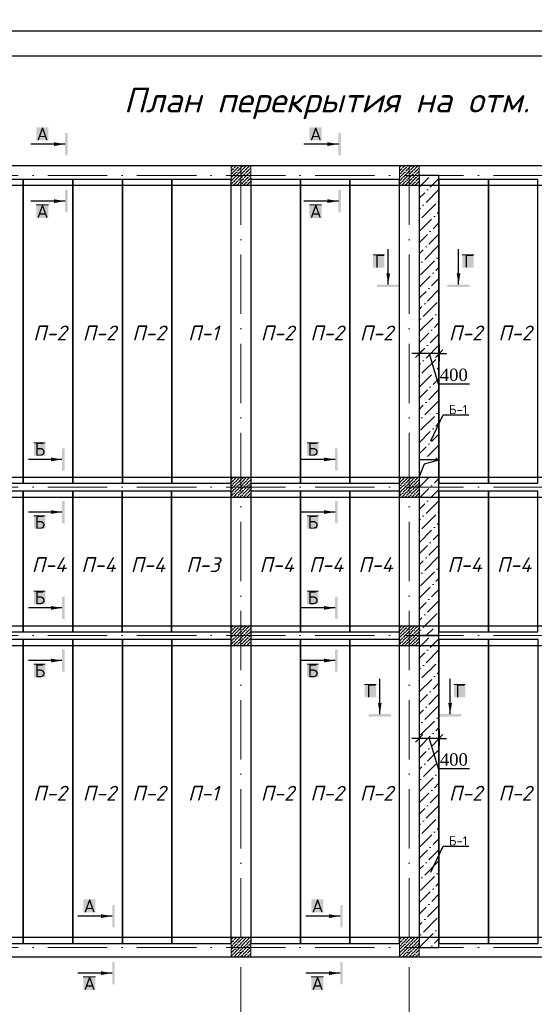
# Model space of a CAD drawing. Header units: millimetres. Extents: x 363306 to 7757304, y 1022887 to 1207196.
# Tile 621 of 656: x 2137435 to 2147833, y 1069010 to 1088906. Entities that reach past the tile are written whole.
import ezdxf

# ---------------------------------------------------------------- set-up
doc = ezdxf.new("R2010")
doc.units = ezdxf.units.MM
doc.linetypes.add('ACAD_ISO10W100', pattern=[18, 12, -3, 0, -3])
doc.layers.add('.', color=7, linetype='Continuous', lineweight=15)
doc.layers.add('размеры', color=12, linetype='Continuous', lineweight=15)
for name, color, linetype in [('0 @ 100', 7, 'Continuous'), ('PDF3_0', 7, 'Continuous'), ('PDF3_Text', 7, 'Continuous')]:
    doc.layers.add(name, color=color, linetype=linetype)
doc.styles.add('Arial Gyr', font='arial.ttf')
doc.styles.add('iso', font='isocpeur.TTF')
doc.styles.add('PDF ISOCPEUR', font='isocpeur.TTF')
doc.styles.add('PDF ISOCPEUR Italic', font='isocpeui.ttf')
doc.styles.add('Times New Roman', font='times.ttf')
doc.styles.add('WMF-Times New Roman0', font='times.ttf')
doc.styles.add('ГОСТ 2.304', font='isocpeui.ttf')
doc.dimstyles.new('Copy of 9580548', dxfattribs={"dimtxt": 150, "dimasz": 150, "dimexe": 150, "dimexo": 20, "dimgap": 80, "dimtad": 1, "dimtxsty": 'Arial Gyr', "dimblk": 'OBLIQUE', "dimcen": 5, "dimdle": 150, "dimadec": 0, "dimazin": 0, "dimtfac": 1, "dimtmove": 0, "dimatfit": 1, "dimldrblk": 'OBLIQUE', "dimfxl": 0, "dimarcsym": 0})

# ---------------------------------------------------------------- blocks, each defined once
blk = doc.blocks.new('_Oblique')
at = {"color": 0, "linetype": 'ByBlock', "lineweight": -2}
blk.add_line((-0.5, -0.5), (0.5, 0.5), dxfattribs=at)
blk = doc.blocks.new('*D2204')
at = {"color": 0, "linetype": 'ByBlock', "lineweight": -2, "transparency": 16777216}
for p, q in [((2145505, 1082158), (2145355, 1082158)), ((2145505, 1082337), (2145505, 1082008)), ((2145909, 1082158), (2145505, 1082158)), ((2145909, 1082158), (2145505, 1082158)), ((2145707, 1082158), (2145889, 1081551)), ((2145909, 1082337), (2145909, 1082008)), ((2145909, 1082158), (2146059, 1082158)), ((2145889, 1081551), (2146523, 1081551))]:
    blk.add_line(p, q, dxfattribs=at)
at = {"layer": 'Defpoints', "color": 0, "linetype": 'ByBlock', "lineweight": 30, "transparency": 16777216}
for p in [(2145505, 1082357), (2145909, 1082357), (2145505, 1082158)]:
    blk.add_point(p, dxfattribs=at)
at = {"color": 0, "linetype": 'ByBlock', "lineweight": -2, "transparency": 16777216, "xscale": 150, "yscale": 150, "zscale": 150}
blk.add_blockref('_Oblique', (2145505, 1082158), dxfattribs=at)
at = {"color": 0, "linetype": 'ByBlock', "lineweight": -2, "transparency": 16777216, "xscale": 150, "yscale": 150, "zscale": 150, "rotation": 180}
blk.add_blockref('_Oblique', (2145909, 1082158), dxfattribs=at)
at = {"color": 0, "linetype": 'ByBlock', "lineweight": 0, "transparency": 16777216, "insert": (2146206, 1081728), "char_height": 250, "attachment_point": 5, "style": 'WMF-Times New Roman0'}
blk.add_mtext('400', dxfattribs=at)
blk = doc.blocks.new('*D2219')
at = {"color": 0, "linetype": 'ByBlock', "lineweight": -2, "transparency": 16777216}
for p, q in [((2145506, 1074563), (2145506, 1074234)), ((2145909, 1074563), (2145909, 1074234)), ((2145506, 1074384), (2145356, 1074384)), ((2145909, 1074384), (2145506, 1074384)), ((2145909, 1074384), (2145506, 1074384)), ((2145708, 1074384), (2145889, 1073778)), ((2145909, 1074384), (2146059, 1074384)), ((2145889, 1073778), (2146524, 1073778))]:
    blk.add_line(p, q, dxfattribs=at)
at = {"layer": 'Defpoints', "color": 0, "linetype": 'ByBlock', "lineweight": 30, "transparency": 16777216}
for p in [(2145506, 1074583), (2145909, 1074583), (2145506, 1074384)]:
    blk.add_point(p, dxfattribs=at)
at = {"color": 0, "linetype": 'ByBlock', "lineweight": -2, "transparency": 16777216, "xscale": 150, "yscale": 150, "zscale": 150}
blk.add_blockref('_Oblique', (2145506, 1074384), dxfattribs=at)
at = {"color": 0, "linetype": 'ByBlock', "lineweight": -2, "transparency": 16777216, "xscale": 150, "yscale": 150, "zscale": 150, "rotation": 180}
blk.add_blockref('_Oblique', (2145909, 1074384), dxfattribs=at)
at = {"color": 0, "linetype": 'ByBlock', "lineweight": 0, "transparency": 16777216, "insert": (2146207, 1073955), "char_height": 250, "attachment_point": 5, "style": 'WMF-Times New Roman0'}
blk.add_mtext('400', dxfattribs=at)

msp = doc.modelspace()

# ---------------------------------------------------------------- hatches: boundary and pattern name
at = {"layer": '.', "ltscale": 100, "true_color": 0x636466}
h = msp.add_hatch(dxfattribs=at)
h.set_pattern_fill('ANSI36', color=251, scale=50)
h.set_pattern_definition([(45, (2145505.82, 1079459.65), (84.19, 308.6963), [396.875, -79.375, 0, -79.375])])
h.paths.add_polyline_path([(2145905.818, 1085759.654), (2145505.818, 1085759.654), (2145505.818, 1085559.654), (2145905.818, 1085559.654)])
h.paths.add_polyline_path([(2145905.818, 1085559.654), (2145505.818, 1085559.654), (2145505.818, 1080009.654), (2145905.818, 1080009.654)])
h.paths.add_polyline_path([(2145905.818, 1079659.654), (2145505.818, 1079659.654), (2145505.818, 1076459.654), (2145905.818, 1076459.654)])
h = msp.add_hatch(dxfattribs=at)
h.set_pattern_fill('ANSI36', color=251, scale=50)
h.set_pattern_definition([(45, (2145506.7, 1070159.65), (84.19, 308.6963), [396.875, -79.375, 0, -79.375])])
h.paths.add_polyline_path([(2145906.698, 1076459.654), (2145506.698, 1076459.654), (2145506.698, 1076259.654), (2145906.698, 1076259.654)])
h.paths.add_polyline_path([(2145906.698, 1076259.654), (2145506.698, 1076259.654), (2145506.698, 1070359.654), (2145906.698, 1070359.654)])
h.paths.add_polyline_path([(2145906.698, 1070359.654), (2145506.698, 1070359.654), (2145506.698, 1070159.654), (2145906.698, 1070159.654)])
at = {"ltscale": 100}
h = msp.add_hatch(dxfattribs=at)
h.set_pattern_fill('ANSI36', color=256, scale=15, style=0)
h.set_pattern_definition([(45, (-14902056.733, 10268789.654), (25.25697034, 92.60889125), [119.0625, -23.8125, 0, -23.8125])])
h.paths.add_polyline_path([(2142105.818, 1085959.654), (2141705.818, 1085959.654), (2141705.818, 1085559.654), (2142105.818, 1085559.654)])
h = msp.add_hatch(dxfattribs=at)
h.set_pattern_fill('ANSI36', color=256, scale=15, style=0)
h.set_pattern_definition([(45, (-14898656.733, 10268789.654), (25.25697034, 92.60889125), [119.0625, -23.8125, 0, -23.8125])])
h.paths.add_polyline_path([(2145505.818, 1085959.654), (2145105.818, 1085959.654), (2145105.818, 1085559.654), (2145505.818, 1085559.654)])
h = msp.add_hatch(dxfattribs=at)
h.set_pattern_fill('ANSI36', color=256, scale=15, style=0)
h.set_pattern_definition([(45, (-14902056.733, 10262489.654), (25.25697034, 92.60889125), [119.0625, -23.8125, 0, -23.8125])])
h.paths.add_polyline_path([(2142105.818, 1079659.654), (2141705.818, 1079659.654), (2141705.818, 1079259.654), (2142105.818, 1079259.654)])
h = msp.add_hatch(dxfattribs=at)
h.set_pattern_fill('ANSI36', color=256, scale=15, style=0)
h.set_pattern_definition([(45, (-14898656.733, 10262489.654), (25.25697034, 92.60889125), [119.0625, -23.8125, 0, -23.8125])])
h.paths.add_polyline_path([(2145505.818, 1079659.654), (2145105.818, 1079659.654), (2145105.818, 1079259.654), (2145505.818, 1079259.654)])
h = msp.add_hatch(dxfattribs=at)
h.set_pattern_fill('ANSI36', color=256, scale=15, style=0)
h.set_pattern_definition([(45, (-14902056.733, 10259489.654), (25.25697034, 92.60889125), [119.0625, -23.8125, 0, -23.8125])])
h.paths.add_polyline_path([(2142105.818, 1076659.654), (2141705.818, 1076659.654), (2141705.818, 1076259.654), (2142105.818, 1076259.654)])
h = msp.add_hatch(dxfattribs=at)
h.set_pattern_fill('ANSI36', color=256, scale=15, style=0)
h.set_pattern_definition([(45, (-14898656.733, 10259489.654), (25.25697034, 92.60889125), [119.0625, -23.8125, 0, -23.8125])])
h.paths.add_polyline_path([(2145505.818, 1076659.654), (2145105.818, 1076659.654), (2145105.818, 1076259.654), (2145505.818, 1076259.654)])
h = msp.add_hatch(dxfattribs=at)
h.set_pattern_fill('ANSI36', color=256, scale=15, style=0)
h.set_pattern_definition([(45, (-14902056.733, 10253189.654), (25.25697034, 92.60889125), [119.0625, -23.8125, 0, -23.8125])])
h.paths.add_polyline_path([(2142105.818, 1070359.654), (2141705.818, 1070359.654), (2141705.818, 1069959.654), (2142105.818, 1069959.654)])
h = msp.add_hatch(dxfattribs=at)
h.set_pattern_fill('ANSI36', color=256, scale=15, style=0)
h.set_pattern_definition([(45, (-14898656.733, 10253189.654), (25.25697034, 92.60889125), [119.0625, -23.8125, 0, -23.8125])])
h.paths.add_polyline_path([(2145505.818, 1070359.654), (2145105.818, 1070359.654), (2145105.818, 1069959.654), (2145505.818, 1069959.654)])

# ---------------------------------------------------------------- linework, layer by layer
at = {"color": 1, "linetype": 'ACAD_ISO10W100', "lineweight": 9, "ltscale": 100}
for p, q in [((2141905.818, 1085959.654, 0), (2141905.818, 1067284.109, 0)), ((2145305.818, 1085959.654, 0), (2145305.818, 1067284.109, 0)), ((2159005.818, 1085759.654, 0), (2130240.783, 1085759.654, 0)), ((2159005.818, 1079459.654, 0), (2130240.783, 1079459.654, 0)), ((2159005.818, 1076459.654, 0), (2130240.783, 1076459.654, 0)), ((2159005.818, 1070159.654, 0), (2130240.783, 1070159.654, 0))]:
    msp.add_line(p, q, dxfattribs=at)
at = {"color": 0, "ltscale": 100}
for p, q in [((2141705.818, 1070359.654, 0), (2141705.818, 1085559.654, 0)), ((2142105.818, 1085559.654, 0), (2142105.818, 1070359.654, 0)), ((2145105.818, 1070359.654, 0), (2145105.818, 1085559.654, 0)), ((2145505.818, 1085559.654, 0), (2145505.818, 1070359.654, 0)), ((2145613.108, 1079931.916, 0), (2145905.818, 1080009.654, 0)), ((2145505.818, 1079659.654, 0), (2145613.108, 1079931.916, 0)), ((2132705.818, 1079659.654, 0), (2158605.818, 1079659.654, 0)), ((2132705.818, 1079259.654, 0), (2158605.818, 1079259.654, 0)), ((2132705.818, 1076659.654, 0), (2158605.818, 1076659.654, 0)), ((2132705.818, 1076259.654, 0), (2158605.818, 1076259.654, 0))]:
    msp.add_line(p, q, dxfattribs=at)
at = {"color": 5}
msp.add_lwpolyline([(2126691.132, 1088678.072), (2168691.132, 1088678.072), (2168691.132, 1058978.072), (2126691.132, 1058978.072)], close=True, dxfattribs=at)
at = {"color": 5, "lineweight": 30}
msp.add_lwpolyline([(2128691.132, 1088178.072), (2168191.132, 1088178.072), (2168191.132, 1059478.072), (2128691.132, 1059478.072)], close=True, dxfattribs=at)
at = {"color": 0, "ltscale": 100, "elevation": 0}
for points in [[(2132305.818, 1085959.654), (2159005.818, 1085959.654), (2159005.818, 1069959.654), (2132305.818, 1069959.654)], [(2158605.818, 1070359.654), (2132705.818, 1070359.654), (2132705.818, 1085559.654), (2158605.818, 1085559.654)]]:
    msp.add_lwpolyline(points, close=True, dxfattribs=at)
at = {"color": 3, "lineweight": 30, "ltscale": 100, "elevation": 0}
for points in [[(2145505.818, 1076459.654), (2145905.818, 1076459.654), (2145905.818, 1085759.654), (2145505.818, 1085759.654)], [(2145905.818, 1080009.654), (2145505.818, 1080009.654), (2145505.818, 1079659.654), (2145905.818, 1079659.654)], [(2145506.698, 1070159.654), (2145906.698, 1070159.654), (2145906.698, 1076459.654), (2145506.698, 1076459.654)]]:
    msp.add_lwpolyline(points, close=True, dxfattribs=at)
at = {"color": 252, "ltscale": 100, "elevation": 0}
for points in [[(2142105.818, 1069959.654), (2142105.818, 1069959.654)], [(2145355.818, 1069852.654), (2145355.818, 1069852.654)], [(2145505.818, 1069959.654), (2145505.818, 1069959.654)]]:
    msp.add_lwpolyline(points, dxfattribs=at)
at = {"color": 32, "ltscale": 100, "elevation": 0}
msp.add_lwpolyline([(2145355.818, 1069859.654), (2145355.818, 1069859.654)], dxfattribs=at)
at = {"layer": 'PDF3_0', "lineweight": 25, "elevation": 0}
for points in [[(2138352.387, 1086392.231), (2137656.57, 1086392.231)], [(2143873.726, 1086392.231), (2143177.909, 1086392.231)], [(2138352.387, 1085239.206), (2137656.57, 1085239.206)], [(2143873.726, 1085239.206), (2143177.909, 1085239.206)], [(2144881.062, 1083554.819), (2144881.062, 1084267.57)], [(2146301.37, 1083554.819), (2146301.37, 1084267.57)], [(2145739.044, 1080399.039), (2145993.856, 1080918.447), (2146507.067, 1080918.447)], [(2138289.002, 1080019.878), (2137610.118, 1080019.878)], [(2143806.695, 1080019.878), (2143127.812, 1080019.878)], [(2138289.002, 1078956.14), (2137610.118, 1078956.14)], [(2143806.695, 1078956.14), (2143127.812, 1078956.14)], [(2138289.002, 1077019.878), (2137610.118, 1077019.878)], [(2143806.695, 1077019.878), (2143127.812, 1077019.878)], [(2138289.002, 1075956.14), (2137610.118, 1075956.14)], [(2143806.695, 1075956.14), (2143127.812, 1075956.14)], [(2144711.146, 1074875.333), (2144711.146, 1075588.084)], [(2146131.453, 1074875.333), (2146131.453, 1075588.084)], [(2145739.044, 1071683.235), (2145993.856, 1072202.643), (2146507.067, 1072202.643)], [(2139303.839, 1070792.231), (2138608.021, 1070792.231)], [(2143910.806, 1070792.231), (2143214.989, 1070792.231)], [(2139303.839, 1069639.206), (2138608.021, 1069639.206)], [(2143910.806, 1069639.206), (2143214.989, 1069639.206)]]:
    msp.add_lwpolyline(points, dxfattribs=at)
at = {"layer": 'PDF3_0', "color": 177, "lineweight": 30, "true_color": 0x283188, "elevation": 0}
for points in [[(2137507.475, 1085679.729), (2136506.853, 1085679.729), (2136506.853, 1079540.527), (2137507.475, 1079540.527)], [(2138508.098, 1085679.729), (2137507.475, 1085679.729), (2137507.475, 1079540.527), (2138508.098, 1079540.527)], [(2139508.72, 1085679.729), (2138508.098, 1085679.729), (2138508.098, 1079540.527), (2139508.72, 1079540.527)], [(2140509.342, 1085679.729), (2139508.72, 1085679.729), (2139508.72, 1079540.527), (2140509.342, 1079540.527)], [(2141706.729, 1085679.729), (2140507.521, 1085679.729), (2140507.521, 1079540.527), (2141706.729, 1079540.527)], [(2143106.394, 1085679.729), (2142105.772, 1085679.729), (2142105.772, 1079540.527), (2143106.394, 1079540.527)], [(2144107.016, 1085679.729), (2143106.394, 1085679.729), (2143106.394, 1079540.527), (2144107.016, 1079540.527)], [(2145107.638, 1085679.729), (2144107.016, 1085679.729), (2144107.016, 1079540.527), (2145107.638, 1079540.527)], [(2146906.44, 1085679.729), (2145905.818, 1085679.729), (2145905.818, 1079540.527), (2146906.44, 1079540.527)], [(2147907.062, 1085679.729), (2146906.44, 1085679.729), (2146906.44, 1079540.527), (2147907.062, 1079540.527)], [(2137507.449, 1079379.654), (2136508.242, 1079379.654), (2136508.242, 1076539.427), (2137507.449, 1076539.427)], [(2138506.656, 1079379.654), (2137507.449, 1079379.654), (2137507.449, 1076539.427), (2138506.656, 1076539.427)], [(2139505.864, 1079379.654), (2138506.656, 1079379.654), (2138506.656, 1076539.427), (2139505.864, 1076539.427)], [(2140505.071, 1079379.654), (2139505.864, 1079379.654), (2139505.864, 1076539.427), (2140505.071, 1076539.427)], [(2141705.818, 1079379.654), (2140505.071, 1079379.654), (2140505.071, 1076539.427), (2141705.818, 1076539.427)], [(2143107.449, 1079379.654), (2142108.242, 1079379.654), (2142108.242, 1076539.427), (2143107.449, 1076539.427)], [(2144106.656, 1079379.654), (2143107.449, 1079379.654), (2143107.449, 1076539.427), (2144106.656, 1076539.427)], [(2145105.864, 1079379.654), (2144106.656, 1079379.654), (2144106.656, 1076539.427), (2145105.864, 1076539.427)], [(2146905.025, 1079379.654), (2145905.818, 1079379.654), (2145905.818, 1076539.427), (2146905.025, 1076539.427)], [(2147904.232, 1079379.654), (2146905.025, 1079379.654), (2146905.025, 1076539.427), (2147904.232, 1076539.427)], [(2137507.475, 1076379.729), (2136506.853, 1076379.729), (2136506.853, 1070240.527), (2137507.475, 1070240.527)], [(2138508.098, 1076379.729), (2137507.475, 1076379.729), (2137507.475, 1070240.527), (2138508.098, 1070240.527)], [(2139508.72, 1076379.729), (2138508.098, 1076379.729), (2138508.098, 1070240.527), (2139508.72, 1070240.527)], [(2140509.342, 1076379.729), (2139508.72, 1076379.729), (2139508.72, 1070240.527), (2140509.342, 1070240.527)], [(2141706.729, 1076379.729), (2140507.521, 1076379.729), (2140507.521, 1070240.527), (2141706.729, 1070240.527)], [(2143106.44, 1076379.729), (2142105.818, 1076379.729), (2142105.818, 1070240.527), (2143106.44, 1070240.527)], [(2144107.062, 1076379.729), (2143106.44, 1076379.729), (2143106.44, 1070240.527), (2144107.062, 1070240.527)], [(2145107.684, 1076379.729), (2144107.062, 1076379.729), (2144107.062, 1070240.527), (2145107.684, 1070240.527)], [(2146907.32, 1076379.729), (2145906.698, 1076379.729), (2145906.698, 1070240.527), (2146907.32, 1070240.527)], [(2147907.943, 1076379.729), (2146907.32, 1076379.729), (2146907.32, 1070240.527), (2147907.943, 1070240.527)]]:
    msp.add_lwpolyline(points, close=True, dxfattribs=at)
at = {"layer": 'PDF3_0', "color": 7, "lineweight": 0, "true_color": 0xffffff, "elevation": 0}
for points in [[(2137768.948, 1085165.314), (2138013.715, 1085165.314)], [(2143290.286, 1085165.314), (2143535.054, 1085165.314)], [(2144574.718, 1084153.653), (2144805.631, 1084153.653)], [(2146376.801, 1084153.653), (2146607.714, 1084153.653)], [(2137722.495, 1080358.551), (2137951.869, 1080358.551)], [(2143240.189, 1080358.551), (2143469.563, 1080358.551)], [(2137722.495, 1078882.248), (2137951.869, 1078882.248)], [(2143240.189, 1078882.248), (2143469.563, 1078882.248)], [(2137722.495, 1077358.551), (2137951.869, 1077358.551)], [(2143240.189, 1077358.551), (2143469.563, 1077358.551)], [(2137722.495, 1075882.248), (2137951.869, 1075882.248)], [(2143240.189, 1075882.248), (2143469.563, 1075882.248)], [(2144404.802, 1075474.167), (2144635.714, 1075474.167)], [(2146206.885, 1075474.167), (2146437.798, 1075474.167)], [(2138720.399, 1069565.314), (2138965.167, 1069565.314)], [(2143327.366, 1069565.314), (2143572.134, 1069565.314)]]:
    msp.add_lwpolyline(points, dxfattribs=at)
at = {"layer": 'PDF3_0', "color": 7, "true_color": 0xffffff, "transparency": 33554559}
for points in [[(2137768.948, 1086466.123, 0), (2138013.715, 1086466.123, 0), (2137768.948, 1086729.364, 0)], [(2138013.715, 1086466.123, 0), (2137768.948, 1086729.364, 0), (2138013.715, 1086729.364, 0)], [(2143290.286, 1086466.123, 0), (2143535.054, 1086466.123, 0), (2143290.286, 1086729.364, 0)], [(2143535.054, 1086466.123, 0), (2143290.286, 1086729.364, 0), (2143535.054, 1086729.364, 0)], [(2137768.948, 1084902.074, 0), (2138013.715, 1084902.074, 0), (2137768.948, 1085165.314, 0)], [(2138013.715, 1084902.074, 0), (2137768.948, 1085165.314, 0), (2138013.715, 1085165.314, 0)], [(2143290.286, 1084902.074, 0), (2143535.054, 1084902.074, 0), (2143290.286, 1085165.314, 0)], [(2143535.054, 1084902.074, 0), (2143290.286, 1085165.314, 0), (2143535.054, 1085165.314, 0)], [(2144574.718, 1083891.952, 0), (2144805.631, 1083891.952, 0), (2144574.718, 1084153.653, 0)], [(2144805.631, 1083891.952, 0), (2144574.718, 1084153.653, 0), (2144805.631, 1084153.653, 0)], [(2146376.801, 1083891.952, 0), (2146607.714, 1083891.952, 0), (2146376.801, 1084153.653, 0)], [(2146607.714, 1083891.952, 0), (2146376.801, 1084153.653, 0), (2146607.714, 1084153.653, 0)], [(2137722.495, 1080095.31, 0), (2137951.869, 1080095.31, 0), (2137722.495, 1080358.551, 0)], [(2137951.869, 1080095.31, 0), (2137722.495, 1080358.551, 0), (2137951.869, 1080358.551, 0)], [(2143240.189, 1080095.31, 0), (2143469.563, 1080095.31, 0), (2143240.189, 1080358.551, 0)], [(2143469.563, 1080095.31, 0), (2143240.189, 1080358.551, 0), (2143469.563, 1080358.551, 0)], [(2137722.495, 1078619.007, 0), (2137951.869, 1078619.007, 0), (2137722.495, 1078882.248, 0)], [(2137951.869, 1078619.007, 0), (2137722.495, 1078882.248, 0), (2137951.869, 1078882.248, 0)], [(2143240.189, 1078619.007, 0), (2143469.563, 1078619.007, 0), (2143240.189, 1078882.248, 0)], [(2143469.563, 1078619.007, 0), (2143240.189, 1078882.248, 0), (2143469.563, 1078882.248, 0)], [(2137722.495, 1077095.31, 0), (2137951.869, 1077095.31, 0), (2137722.495, 1077358.551, 0)], [(2137951.869, 1077095.31, 0), (2137722.495, 1077358.551, 0), (2137951.869, 1077358.551, 0)], [(2143240.189, 1077095.31, 0), (2143469.563, 1077095.31, 0), (2143240.189, 1077358.551, 0)], [(2143469.563, 1077095.31, 0), (2143240.189, 1077358.551, 0), (2143469.563, 1077358.551, 0)], [(2137722.495, 1075619.007, 0), (2137951.869, 1075619.007, 0), (2137722.495, 1075882.248, 0)], [(2137951.869, 1075619.007, 0), (2137722.495, 1075882.248, 0), (2137951.869, 1075882.248, 0)], [(2143240.189, 1075619.007, 0), (2143469.563, 1075619.007, 0), (2143240.189, 1075882.248, 0)], [(2143469.563, 1075619.007, 0), (2143240.189, 1075882.248, 0), (2143469.563, 1075882.248, 0)], [(2144404.802, 1075212.466, 0), (2144635.714, 1075212.466, 0), (2144404.802, 1075474.167, 0)], [(2144635.714, 1075212.466, 0), (2144404.802, 1075474.167, 0), (2144635.714, 1075474.167, 0)], [(2146206.885, 1075212.466, 0), (2146437.798, 1075212.466, 0), (2146206.885, 1075474.167, 0)], [(2146437.798, 1075212.466, 0), (2146206.885, 1075474.167, 0), (2146437.798, 1075474.167, 0)], [(2138720.399, 1070866.123, 0), (2138965.167, 1070866.123, 0), (2138720.399, 1071129.364, 0)], [(2138965.167, 1070866.123, 0), (2138720.399, 1071129.364, 0), (2138965.167, 1071129.364, 0)], [(2143327.366, 1070866.123, 0), (2143572.134, 1070866.123, 0), (2143327.366, 1071129.364, 0)], [(2143572.134, 1070866.123, 0), (2143327.366, 1071129.364, 0), (2143572.134, 1071129.364, 0)], [(2138720.399, 1069302.074, 0), (2138965.167, 1069302.074, 0), (2138720.399, 1069565.314, 0)], [(2138965.167, 1069302.074, 0), (2138720.399, 1069565.314, 0), (2138965.167, 1069565.314, 0)], [(2143327.366, 1069302.074, 0), (2143572.134, 1069302.074, 0), (2143327.366, 1069565.314, 0)], [(2143572.134, 1069302.074, 0), (2143327.366, 1069565.314, 0), (2143572.134, 1069565.314, 0)]]:
    msp.add_solid(points, dxfattribs=at)
at = {"layer": 'PDF3_0', "transparency": 33554559}
for points in [[(2138352.387, 1086616.986, 0), (2138352.387, 1086167.476, 0), (2138404.727, 1086616.986, 0)], [(2138352.387, 1086167.476, 0), (2138404.727, 1086616.986, 0), (2138404.727, 1086167.476, 0)], [(2143873.726, 1086616.986, 0), (2143873.726, 1086167.476, 0), (2143926.066, 1086616.986, 0)], [(2143873.726, 1086167.476, 0), (2143926.066, 1086616.986, 0), (2143926.066, 1086167.476, 0)], [(2138352.387, 1086392.231, 0), (2138126.093, 1086429.177, 0), (2138126.093, 1086353.746, 0)], [(2143873.726, 1086392.231, 0), (2143647.431, 1086429.177, 0), (2143647.431, 1086353.746, 0)], [(2138404.727, 1085014.451, 0), (2138404.727, 1085465.501, 0), (2138352.387, 1085014.451, 0)], [(2138404.727, 1085465.501, 0), (2138352.387, 1085014.451, 0), (2138352.387, 1085465.501, 0)], [(2143926.066, 1085014.451, 0), (2143926.066, 1085465.501, 0), (2143873.726, 1085014.451, 0)], [(2143926.066, 1085465.501, 0), (2143873.726, 1085014.451, 0), (2143873.726, 1085465.501, 0)], [(2138352.387, 1085239.206, 0), (2138126.093, 1085277.692, 0), (2138126.093, 1085202.26, 0)], [(2143873.726, 1085239.206, 0), (2143647.431, 1085277.692, 0), (2143647.431, 1085202.26, 0)], [(2144881.062, 1083554.819, 0), (2144918.009, 1083779.574, 0), (2144842.577, 1083779.574, 0)], [(2146301.37, 1083554.819, 0), (2146339.855, 1083779.574, 0), (2146264.424, 1083779.574, 0)], [(2144654.768, 1083502.479, 0), (2145105.818, 1083502.479, 0), (2144654.768, 1083554.819, 0)], [(2145105.818, 1083502.479, 0), (2144654.768, 1083554.819, 0), (2145105.818, 1083554.819, 0)], [(2146526.125, 1083554.819, 0), (2146076.615, 1083554.819, 0), (2146526.125, 1083502.479, 0)], [(2146076.615, 1083554.819, 0), (2146526.125, 1083502.479, 0), (2146076.615, 1083502.479, 0)], [(2138289.002, 1080246.173, 0), (2138289.002, 1079795.123, 0), (2138341.342, 1080246.173, 0)], [(2138289.002, 1079795.123, 0), (2138341.342, 1080246.173, 0), (2138341.342, 1079795.123, 0)], [(2143806.695, 1080246.173, 0), (2143806.695, 1079795.123, 0), (2143859.036, 1080246.173, 0)], [(2143806.695, 1079795.123, 0), (2143859.036, 1080246.173, 0), (2143859.036, 1079795.123, 0)], [(2138289.002, 1080019.878, 0), (2138064.246, 1080058.364, 0), (2138064.246, 1079982.932, 0)], [(2143806.695, 1080019.878, 0), (2143581.94, 1080058.364, 0), (2143581.94, 1079982.932, 0)], [(2138341.342, 1078731.385, 0), (2138341.342, 1079182.435, 0), (2138289.002, 1078731.385, 0)], [(2138341.342, 1079182.435, 0), (2138289.002, 1078731.385, 0), (2138289.002, 1079182.435, 0)], [(2143859.036, 1078731.385, 0), (2143859.036, 1079182.435, 0), (2143806.695, 1078731.385, 0)], [(2143859.036, 1079182.435, 0), (2143806.695, 1078731.385, 0), (2143806.695, 1079182.435, 0)], [(2138289.002, 1078956.14, 0), (2138064.246, 1078994.626, 0), (2138064.246, 1078919.194, 0)], [(2143806.695, 1078956.14, 0), (2143581.94, 1078994.626, 0), (2143581.94, 1078919.194, 0)], [(2138289.002, 1077246.173, 0), (2138289.002, 1076795.123, 0), (2138341.342, 1077246.173, 0)], [(2138289.002, 1076795.123, 0), (2138341.342, 1077246.173, 0), (2138341.342, 1076795.123, 0)], [(2143806.695, 1077246.173, 0), (2143806.695, 1076795.123, 0), (2143859.036, 1077246.173, 0)], [(2143806.695, 1076795.123, 0), (2143859.036, 1077246.173, 0), (2143859.036, 1076795.123, 0)], [(2138289.002, 1077019.878, 0), (2138064.246, 1077058.364, 0), (2138064.246, 1076982.932, 0)], [(2143806.695, 1077019.878, 0), (2143581.94, 1077058.364, 0), (2143581.94, 1076982.932, 0)], [(2138289.002, 1075956.14, 0), (2138064.246, 1075994.626, 0), (2138064.246, 1075919.194, 0)], [(2138341.342, 1075731.385, 0), (2138341.342, 1076182.435, 0), (2138289.002, 1075731.385, 0)], [(2138341.342, 1076182.435, 0), (2138289.002, 1075731.385, 0), (2138289.002, 1076182.435, 0)], [(2143806.695, 1075956.14, 0), (2143581.94, 1075994.626, 0), (2143581.94, 1075919.194, 0)], [(2143859.036, 1075731.385, 0), (2143859.036, 1076182.435, 0), (2143806.695, 1075731.385, 0)], [(2143859.036, 1076182.435, 0), (2143806.695, 1075731.385, 0), (2143806.695, 1076182.435, 0)], [(2144711.146, 1074875.333, 0), (2144748.092, 1075100.089, 0), (2144672.66, 1075100.089, 0)], [(2146131.453, 1074875.333, 0), (2146169.939, 1075100.089, 0), (2146094.507, 1075100.089, 0)], [(2144484.851, 1074822.993, 0), (2144935.901, 1074822.993, 0), (2144484.851, 1074875.333, 0)], [(2144935.901, 1074822.993, 0), (2144484.851, 1074875.333, 0), (2144935.901, 1074875.333, 0)], [(2146356.208, 1074875.333, 0), (2145906.698, 1074875.333, 0), (2146356.208, 1074822.993, 0)], [(2145906.698, 1074875.333, 0), (2146356.208, 1074822.993, 0), (2145906.698, 1074822.993, 0)], [(2139303.839, 1071016.986, 0), (2139303.839, 1070567.476, 0), (2139356.179, 1071016.986, 0)], [(2139303.839, 1070567.476, 0), (2139356.179, 1071016.986, 0), (2139356.179, 1070567.476, 0)], [(2143910.806, 1071016.986, 0), (2143910.806, 1070567.476, 0), (2143963.146, 1071016.986, 0)], [(2143910.806, 1070567.476, 0), (2143963.146, 1071016.986, 0), (2143963.146, 1070567.476, 0)], [(2139303.839, 1070792.231, 0), (2139077.544, 1070829.177, 0), (2139077.544, 1070753.746, 0)], [(2143910.806, 1070792.231, 0), (2143684.511, 1070829.177, 0), (2143684.511, 1070753.746, 0)], [(2139356.179, 1069414.451, 0), (2139356.179, 1069865.501, 0), (2139303.839, 1069414.451, 0)], [(2139356.179, 1069865.501, 0), (2139303.839, 1069414.451, 0), (2139303.839, 1069865.501, 0)], [(2143963.146, 1069414.451, 0), (2143963.146, 1069865.501, 0), (2143910.806, 1069414.451, 0)], [(2143963.146, 1069865.501, 0), (2143910.806, 1069414.451, 0), (2143910.806, 1069865.501, 0)], [(2139303.839, 1069639.206, 0), (2139077.544, 1069677.692, 0), (2139077.544, 1069602.26, 0)], [(2143910.806, 1069639.206, 0), (2143684.511, 1069677.692, 0), (2143684.511, 1069602.26, 0)]]:
    msp.add_solid(points, dxfattribs=at)
at = {"layer": 'размеры', "ltscale": 5, "elevation": 0}
for points in [[(2141705.818, 1085559.654), (2142105.818, 1085559.654), (2142105.818, 1085959.654), (2141705.818, 1085959.654)], [(2145105.818, 1085559.654), (2145505.818, 1085559.654), (2145505.818, 1085959.654), (2145105.818, 1085959.654)], [(2141705.818, 1079259.654), (2142105.818, 1079259.654), (2142105.818, 1079659.654), (2141705.818, 1079659.654)], [(2145105.818, 1079259.654), (2145505.818, 1079259.654), (2145505.818, 1079659.654), (2145105.818, 1079659.654)], [(2141705.818, 1076259.654), (2142105.818, 1076259.654), (2142105.818, 1076659.654), (2141705.818, 1076659.654)], [(2145105.818, 1076259.654), (2145505.818, 1076259.654), (2145505.818, 1076659.654), (2145105.818, 1076659.654)], [(2141705.818, 1069959.654), (2142105.818, 1069959.654), (2142105.818, 1070359.654), (2141705.818, 1070359.654)], [(2145105.818, 1069959.654), (2145505.818, 1069959.654), (2145505.818, 1070359.654), (2145105.818, 1070359.654)]]:
    msp.add_lwpolyline(points, close=True, dxfattribs=at)

# ---------------------------------------------------------------- texts
at = {"lineweight": 0, "char_height": 237.6, "width": 5680.01686, "attachment_point": 4, "style": 'Times New Roman'}
for s, insert in [('\\pi554.39921;ПК 62.12-8  AIIIв-С8', (2111336.534, 1086177.532, 0)), ('\\pi554.39921;ПК 62.12-8  AIIIв-С8 ', (2118550.381, 1086177.532, 0)), ('\\pi554.39921;ПК 62.10-8  AIIIв-С8', (2111336.534, 1085702.332, 0)), ('\\pi554.39921;ПК 62.10-8  AIIIв-С8 ', (2118550.381, 1085702.332, 0)), ('\\pi554.39921;ПК 29.12-8  AIIIв-С8', (2111336.534, 1085227.132, 0)), ('\\pi554.39921;ПК 29.12-8  AIIIв-С8', (2118550.381, 1085227.132, 0)), ('\\pi554.39921;ПК 29.10-8  AIIIв-С8', (2111336.534, 1084751.932, 0)), ('\\pi554.39921;ПК 29.10-8  AIIIв-С8', (2118550.381, 1084751.932, 0))]:
    msp.add_mtext(s, dxfattribs=dict(at, insert=insert))
at = {"color": 0, "lineweight": -2, "ltscale": 5, "insert": (1348958.4, 1070865.149), "char_height": 300, "width": 17773.54363, "attachment_point": 1, "style": 'iso'}
msp.add_mtext('\\pi7162.827;{\\fISOCPEUR|b0|i1|c204|p34;Примечание:\\P\\pi0;1. \\C256;Данный лист читать совместно с листами\\C0; КP- \\P2. Горизонтальные сетки СГ-1, СГ-2, СГ-3  устраиваются по длине в стенах и в перегородках, через каждый 600 мм расстояние по высоте.\\P\\C256;3. Стены  выполнить из газоблока изготавливается автоклавным методом D600/\\PКладку выполнить с применением однорядной перевязки\\P5.Контроль качества материалов и работ выполнять согласно указаниям \\PКМК 2.01.03-19, КМК 3.03.01-98 и ППР.\\P6. Все внутренние дверные отверстие монтажировать на отм. +2,100.\\P7. Прочность клеевого состава или раствора должна обеспечить величину нормального сцепления не менее 1,2 кгс/см².}', dxfattribs=at)
at = {"layer": '0 @ 100', "color": 7, "insert": (761996.908, 1075986.433), "char_height": 318.940213, "width": 19697.5359, "attachment_point": 4, "style": 'ГОСТ 2.304'}
msp.add_mtext('\\pi5457.36288;{\\fISOCPEUR|b1|i1|c204|p34;Характеристика участка строительства:\\P\\pi0;\\P}Расчетная зимняя температура воздух 15 °С.\\PСкоростной напор ветра   - 38кг/м2.\\PВес снегового покрова    - 50кг/м2.\\PКлассификация зданий по функциональной пожарной опасности - Ф 4.1 \\PКоэффициент надежности по назначению - 0.95\\P\\P^IПроектом разработано подъёмник для мало мобильных граждан населения грузоподъемностью 250 кг. скоростью 0,25 см/с. Двери шахт подъёмника противопожарные с пределом огнестойкости El 30. Подъёмники оборудованы кабинами габаритами 1500х1500 мм, ширина дверей кабины обеспечивает проезд инвалидной коляски. Для экстренных случаев подъёмник оснащен дополнительным аккумулятором и механическим спуском для безопасного спуска пассажира в нулевую отметку. Так же в дверях подъёмника установлены замки датчики которые открываются с ключевыми картами, чтобы открыть двери подъёмника.\\P^IС внешней и внутренней стороны наружных стен предусмотрено обшивка из аквапанелей толщиной 12,5мм с утеплением из минераловатной ваты на кварцевой основе, А =0,040 Вт/мС, толщиной 100мм. (по теплотехническому расчету). Наружная отделка из органическое стекло.\\P^IПодрядчик обязан предоставить заказчику сертификаты соответствия и пожарной безопасности на фасадную систему и все применяемые в данной системе материалы и изделия.\\PКонструкции, изделия и материалы применены по действующим стандартам, ТУ, сертификатам. На путях эвакуации используются отделочные материалы, соответствующие требованиям п. 5.25 ШНК 2.01.02-04.\\PОтделка стен с внутренней стороны окраска водоэмульсионными красками светлых тонов. Во внутренней и наружной отделке использованы современные отделочные материалы используемые на территории Республики Узбекистан.\\P^IКрыша - скатная из металлических профилированных листов с полимерными покрытиями с обеих сторон толщ.0,55мм по металлическим конструкциям.\\P^IПо периметру наружных стен устраивается бетонная отмостка. Бетон кл.В 7,5 шириной 1000 мм, толщиной 50 мм по гравийному основанию толщиной 100 мм -150 мм.\\P^IВсе строительно-монтажные работы вести согласно указаний соответствующих строительных норм и проекта производства работ (П.П.Р.) на основании ШНК 3.01.01 - 03 и КМК 3.01.02 - 00.', dxfattribs=at)
at = {"layer": 'PDF3_Text'}
for s, insert, char_height, attachment_point, style in [('План перекрытия на отм. +6.520', (2139538.825, 1086894.977, 0), 499.99914, 7, 'PDF ISOCPEUR Italic'), ('А', (2138013.715, 1086466.123, 0), 262.499, 9, 'PDF ISOCPEUR'), ('А', (2143535.054, 1086466.123, 0), 262.499, 9, 'PDF ISOCPEUR'), ('А', (2138013.715, 1084902.074, 0), 262.499, 9, 'PDF ISOCPEUR'), ('А', (2143535.054, 1084902.074, 0), 262.499, 9, 'PDF ISOCPEUR'), ('Г', (2144805.631, 1083891.952, 0), 262.499, 9, 'PDF ISOCPEUR'), ('Г', (2146607.714, 1083891.952, 0), 262.499, 9, 'PDF ISOCPEUR'), ('П-2', (2138381.865, 1082425.398, 0), 299.9997, 9, 'PDF ISOCPEUR Italic'), ('П-2', (2139382.488, 1082425.398, 0), 299.9997, 9, 'PDF ISOCPEUR Italic'), ('П-2', (2140383.11, 1082425.398, 0), 299.9997, 9, 'PDF ISOCPEUR Italic'), ('П-1', (2141457.343, 1082425.398, 0), 299.9997, 9, 'PDF ISOCPEUR Italic'), ('П-2', (2142980.162, 1082425.398, 0), 299.9997, 9, 'PDF ISOCPEUR Italic'), ('П-2', (2143980.784, 1082425.398, 0), 299.9997, 9, 'PDF ISOCPEUR Italic'), ('П-2', (2144981.406, 1082425.398, 0), 299.9997, 9, 'PDF ISOCPEUR Italic'), ('П-2', (2146780.208, 1082425.398, 0), 299.9997, 9, 'PDF ISOCPEUR Italic'), ('П-2', (2147780.83, 1082425.398, 0), 299.9997, 9, 'PDF ISOCPEUR Italic'), ('Б-1', (2146106.233, 1080936.116, 0), 187.4997, 7, 'PDF ISOCPEUR'), ('Б', (2137951.869, 1080095.31, 0), 262.499, 9, 'PDF ISOCPEUR'), ('Б', (2143469.563, 1080095.31, 0), 262.499, 9, 'PDF ISOCPEUR'), ('Б', (2137951.869, 1078619.007, 0), 262.499, 9, 'PDF ISOCPEUR'), ('Б', (2143469.563, 1078619.007, 0), 262.499, 9, 'PDF ISOCPEUR'), ('П-4', (2138373.948, 1077743.883, 0), 299.9997, 9, 'PDF ISOCPEUR Italic'), ('П-4', (2139373.156, 1077743.883, 0), 299.9997, 9, 'PDF ISOCPEUR Italic'), ('П-4', (2140372.363, 1077743.883, 0), 299.9997, 9, 'PDF ISOCPEUR Italic'), ('П-3', (2141479.523, 1077743.883, 0), 299.9997, 9, 'PDF ISOCPEUR Italic'), ('П-4', (2142974.741, 1077743.883, 0), 299.9997, 9, 'PDF ISOCPEUR Italic'), ('П-4', (2143973.948, 1077743.883, 0), 299.9997, 9, 'PDF ISOCPEUR Italic'), ('П-4', (2144973.156, 1077743.883, 0), 299.9997, 9, 'PDF ISOCPEUR Italic'), ('П-4', (2146772.317, 1077743.883, 0), 299.9997, 9, 'PDF ISOCPEUR Italic'), ('П-4', (2147771.524, 1077743.883, 0), 299.9997, 9, 'PDF ISOCPEUR Italic'), ('Б', (2137951.869, 1077095.31, 0), 262.499, 9, 'PDF ISOCPEUR'), ('Б', (2143469.563, 1077095.31, 0), 262.499, 9, 'PDF ISOCPEUR'), ('Б', (2137951.869, 1075619.007, 0), 262.499, 9, 'PDF ISOCPEUR'), ('Б', (2143469.563, 1075619.007, 0), 262.499, 9, 'PDF ISOCPEUR'), ('Г', (2144635.714, 1075212.466, 0), 262.499, 9, 'PDF ISOCPEUR'), ('Г', (2146437.798, 1075212.466, 0), 262.499, 9, 'PDF ISOCPEUR'), ('П-2', (2138381.865, 1073125.398, 0), 299.9997, 9, 'PDF ISOCPEUR Italic'), ('П-2', (2139382.488, 1073125.398, 0), 299.9997, 9, 'PDF ISOCPEUR Italic'), ('П-2', (2140383.11, 1073125.398, 0), 299.9997, 9, 'PDF ISOCPEUR Italic'), ('П-1', (2141457.343, 1073125.398, 0), 299.9997, 9, 'PDF ISOCPEUR Italic'), ('П-2', (2142980.208, 1073125.398, 0), 299.9997, 9, 'PDF ISOCPEUR Italic'), ('П-2', (2143980.83, 1073125.398, 0), 299.9997, 9, 'PDF ISOCPEUR Italic'), ('П-2', (2144981.452, 1073125.398, 0), 299.9997, 9, 'PDF ISOCPEUR Italic'), ('П-2', (2146781.088, 1073125.398, 0), 299.9997, 9, 'PDF ISOCPEUR Italic'), ('П-2', (2147781.71, 1073125.398, 0), 299.9997, 9, 'PDF ISOCPEUR Italic'), ('Б-1', (2146106.233, 1072220.312, 0), 187.4997, 7, 'PDF ISOCPEUR'), ('А', (2138965.167, 1070866.123, 0), 262.499, 9, 'PDF ISOCPEUR'), ('А', (2143572.134, 1070866.123, 0), 262.499, 9, 'PDF ISOCPEUR'), ('А', (2138965.167, 1069302.074, 0), 262.499, 9, 'PDF ISOCPEUR'), ('А', (2143572.134, 1069302.074, 0), 262.499, 9, 'PDF ISOCPEUR')]:
    msp.add_mtext(s, dxfattribs=dict(at, insert=insert, char_height=char_height, attachment_point=attachment_point, style=style))

# ---------------------------------------------------------------- dimensions: what is measured, and where the dimension line sits
at = {"linetype": 'ByBlock', "lineweight": 0}
for base, p1, p2, picture, middle in [((2145504.759, 1082157.779, 0), (2145908.52, 1082356.803, 0), (2145504.759, 1082356.683, 0), '*D2204', (2145938.587, 1081728.453, 0)), ((2145505.64, 1074384.353, 0), (2145909.401, 1074583.377, 0), (2145505.64, 1074583.256, 0), '*D2219', (2145939.467, 1073955.027, 0))]:
    dim = msp.add_linear_dim(base=base, p1=p1, p2=p2, angle=180, text='400', dimstyle='Copy of 9580548', override={"dimtxt": 250, "dimgap": 50, "dimtxsty": 'WMF-Times New Roman0', "dimtmove": 1}, dxfattribs=at)
    dim.commit()
    dim.dimension.update_dxf_attribs({"geometry": picture, "text_midpoint": middle})

doc.saveas('drawing.dxf')
